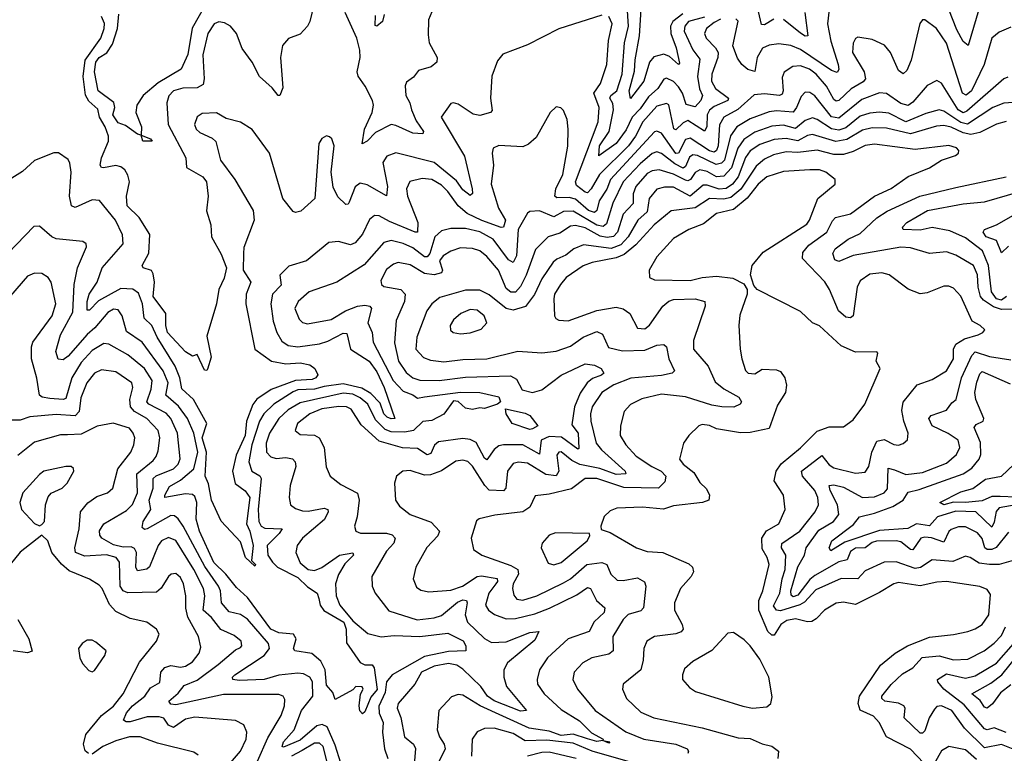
# Model space of a CAD drawing. Extents: x 1443846 to 1577407, y 839182 to 927291.
# Tile 276 of 535: x 1514473 to 1518587, y 859346 to 862412. Entities that reach past the tile are written whole.
import ezdxf

# ---------------------------------------------------------------- set-up
doc = ezdxf.new("R2010")
doc.units = 0

msp = doc.modelspace()

# ---------------------------------------------------------------- linework, layer by layer
at = {"layer": '0CON20XD'}
for points in [[(1515287.5, 862542.5), (1515193.7, 862376.3), (1515175, 862267.5), (1515146.9, 862205), (1515051.7, 862148.3), (1514988.4, 862095), (1514962.9, 862055), (1514957.5, 862025), (1514981.2, 861965), (1514980, 861930), (1515020, 861915), (1515026.2, 861905), (1514988, 861905), (1514980, 861930), (1514965, 861934.2), (1514915, 861970), (1514885, 861981.2), (1514862.5, 862015), (1514870.5, 862045), (1514866.3, 862066.3), (1514801.1, 862115), (1514784.9, 862195), (1514790.9, 862235), (1514805, 862253.8), (1514836.5, 862273.5), (1514860, 862310), (1514881.4, 862375), (1514887.7, 862435)], [(1517623.8, 862415), (1517585, 862391.2), (1517571.9, 862391.9), (1517544.7, 862514.7)], [(1515701.9, 862475), (1515685.6, 862405), (1515675.6, 862385), (1515645, 862352.5), (1515595.9, 862334.1), (1515571.5, 862305), (1515562.1, 862255), (1515572.9, 862127.1), (1515560, 862095), (1515553.3, 862095), (1515528.2, 862128.2), (1515475, 862175.6), (1515444.5, 862235), (1515402.4, 862292.4), (1515378.5, 862355), (1515353.1, 862385), (1515329.3, 862399.3), (1515305, 862402.9), (1515285, 862395.4), (1515258.9, 862355), (1515237.5, 862265), (1515244.2, 862165), (1515239, 862141), (1515215, 862127.6), (1515155, 862126.2), (1515115, 862115.3), (1515096.2, 862093.8), (1515088.1, 862065), (1515093.3, 861975), (1515166.7, 861835), (1515169.6, 861795), (1515238.6, 861755), (1515253.2, 861735), (1515260.8, 861675), (1515253.1, 861613.1), (1515271.6, 861555), (1515274.6, 861505), (1515315, 861432.9), (1515336.9, 861375), (1515327.6, 861332.4), (1515304.4, 861285), (1515295.5, 861225), (1515255, 861090), (1515272.4, 861002.4), (1515258.3, 860951.7), (1515255, 860946), (1515245, 860948), (1515215, 861012.5), (1515195, 861006.7), (1515165, 861024), (1515090.7, 861105), (1515083.7, 861135), (1515083, 861185), (1515030.1, 861255), (1515036.2, 861315), (1515030.7, 861350.7), (1515023.5, 861363.5), (1514988.8, 861375), (1514984.4, 861384.4), (1515012.9, 861437.1), (1515017.1, 861515), (1514971.9, 861585), (1514922.5, 861635), (1514919.8, 861675), (1514932, 861735), (1514925, 861762.5), (1514911.8, 861785), (1514895, 861797.8), (1514875, 861802.9), (1514823, 861793), (1514814.7, 861794.7), (1514809.6, 861805), (1514815.3, 861835), (1514843.3, 861905), (1514843.3, 861925), (1514830.3, 861965), (1514806.2, 862005), (1514798.8, 862038.8), (1514762.2, 862072.2), (1514747.2, 862097.2), (1514738.6, 862175), (1514746.8, 862243.2)], [(1517335, 862422.7), (1517268.1, 862405), (1517252.3, 862385), (1517249.2, 862365), (1517285, 862286.8), (1517315, 862247.1), (1517304.6, 862175), (1517313.6, 862123.6), (1517325.9, 862095), (1517319, 862075), (1517295, 862048.7), (1517258, 862058), (1517242.1, 862105), (1517225, 862132.3), (1517205, 862154.1), (1517175, 862168.4), (1517165, 862163.9), (1517138.7, 862125), (1517100, 862090), (1517065, 862039.7), (1517031.8, 862005), (1517007.5, 861952.5), (1516965, 861895.5), (1516892.8, 861842.8), (1516895.7, 861885), (1516935.3, 861944.7), (1516954, 862035), (1516951.7, 862061.7), (1516939.2, 862085), (1516942.4, 862095), (1516968.2, 862115), (1516989.9, 862185), (1516999.9, 862315), (1517016.5, 862385), (1517010.8, 862470.8)], [(1516905, 862431.4), (1516725.5, 862374.5), (1516595, 862307.8), (1516492.1, 862267.9), (1516469.7, 862240.3), (1516445.7, 862175.7), (1516440.8, 862085), (1516446.8, 862033.2), (1516440, 862025), (1516395, 862011.8), (1516367.4, 862017.4), (1516305, 862059.3), (1516285, 862064.6), (1516275, 862061.5), (1516234.5, 862005), (1516331.7, 861841.7), (1516362.9, 861705), (1516364.5, 861685.5), (1516355, 861677.5), (1516325, 861701.9), (1516298.4, 861738.4), (1516205, 861815.9), (1516045, 861855.3), (1516007.6, 861842.4), (1515990.9, 861815), (1516009.3, 861715), (1516005, 861675.8), (1515925, 861722.3), (1515895, 861729.3), (1515875, 861713.5), (1515850.2, 861649.8), (1515845, 861641.4), (1515835, 861640), (1515802.1, 861672.1), (1515782.2, 861712.2), (1515774.6, 861775), (1515787.5, 861885), (1515777.5, 861915), (1515767, 861923), (1515755, 861926.7), (1515735, 861916), (1515722.5, 861895), (1515705.5, 861665), (1515648.2, 861611.8), (1515625, 861606.5), (1515615, 861611.1), (1515572.1, 861665), (1515516.6, 861855), (1515444.1, 861954.1), (1515395, 861983.6), (1515335, 862000), (1515295, 862022.8), (1515235, 862020.8), (1515214.2, 862005.8), (1515203.9, 861975), (1515210, 861955), (1515225, 861941.3), (1515277.4, 861917.4), (1515292.8, 861902.8), (1515312.2, 861825), (1515372.2, 861745), (1515447.8, 861615), (1515452.2, 861575), (1515409.1, 861460.9), (1515408.7, 861435), (1515406.3, 861365), (1515438.2, 861315), (1515419.4, 861265), (1515418.1, 861225), (1515455.3, 861035), (1515525, 860985.2), (1515585, 860974), (1515645, 860978.1), (1515685, 860970), (1515706, 860955), (1515718.1, 860928.1), (1515710, 860915), (1515695, 860908.6), (1515625, 860904.1), (1515523, 860867), (1515463.1, 860826.9), (1515446.5, 860803.5), (1515420.7, 860735), (1515415.5, 860675), (1515377.4, 860592.6), (1515362.7, 860525), (1515373.4, 860473.4), (1515415, 860443.5), (1515434.8, 860415), (1515420.5, 860305), (1515435.1, 860275), (1515447.9, 860215), (1515441.7, 860151.7), (1515458.1, 860135), (1515455, 860128.8), (1515416.5, 860165), (1515395, 860230), (1515315, 860316.2), (1515274.4, 860405), (1515262.1, 860472.1), (1515248.4, 860505), (1515253.4, 860605), (1515234.9, 860665), (1515254.4, 860725), (1515198.6, 860825), (1515150.2, 860870.2), (1515141.6, 860915), (1515122.7, 860965), (1515047, 861085), (1515024.8, 861134.8), (1514992.5, 861165), (1514986.4, 861225), (1514969.2, 861269.2), (1514946.3, 861286.3), (1514895, 861288.4), (1514802.7, 861237.3), (1514765, 861198.8), (1514755, 861198.8), (1514754.2, 861235), (1514762.5, 861265), (1514796.9, 861315), (1514818.1, 861375), (1514904.8, 861475), (1514903.1, 861513.1), (1514873.1, 861575), (1514806.5, 861656.5), (1514775, 861660), (1514705, 861628.1), (1514689.2, 861635), (1514680.9, 861675), (1514687.5, 861775), (1514682.1, 861812.1), (1514675, 861827.5), (1514635, 861856), (1514615, 861855.7), (1514535, 861824.4), (1514485, 861777.8), (1514439.6, 861750.4)], [(1516194.4, 862445), (1516181.7, 862411.7), (1516179.2, 862349.2), (1516184.3, 862315), (1516217.5, 862255), (1516216.2, 862235), (1516192.5, 862215), (1516139.5, 862200.5), (1516117.7, 862172.3), (1516089.1, 862150.9), (1516083.8, 862136.2), (1516085.9, 862095), (1516103.5, 862065), (1516109.4, 862035), (1516129.1, 861989.1), (1516160.5, 861945), (1516156.7, 861935), (1516115, 861937.8), (1516045, 861970.6), (1516025, 861974.2), (1515959.3, 861940.7), (1515925, 861904), (1515903.4, 861893.4), (1515913.4, 861955), (1515945.7, 862024.3), (1515951.4, 862055), (1515947.3, 862075), (1515916.3, 862135), (1515886.5, 862176.5), (1515883.5, 862195), (1515896, 862255), (1515894.8, 862285), (1515882.2, 862335), (1515832.3, 862442.3)], [(1515996.1, 862433.9), (1515989.2, 862405), (1515965, 862385.8), (1515958, 862388), (1515959.6, 862429.6)], [(1517243.6, 862436.4), (1517202.4, 862405), (1517191.8, 862385), (1517193.6, 862355), (1517215.8, 862295), (1517229.2, 862230.8), (1517225, 862224.5), (1517188.2, 862258.2), (1517165, 862268.9), (1517123, 862257), (1517104.5, 862235), (1517081.4, 862155), (1517025, 862082.9), (1517019, 862115), (1517042.4, 862197.6), (1517044, 862245), (1517062.1, 862345), (1517069.5, 862455)], [(1517855.3, 862455), (1517848.4, 862395), (1517862.8, 862322.8), (1517893.3, 862225), (1517895.8, 862204.2), (1517888.7, 862191.3), (1517865, 862200.2), (1517735, 862287.9), (1517695, 862304.8), (1517645, 862312), (1517605, 862306.3), (1517577.2, 862292.8), (1517554.3, 862255), (1517545, 862196), (1517515, 862204.7), (1517490.8, 862225), (1517471.8, 862251.8), (1517452.9, 862302.9), (1517475, 862405.6), (1517465, 862415.8)], [(1517752.9, 862442.9), (1517765.8, 862344.2), (1517755, 862343.3), (1517735, 862355.7), (1517665, 862413.4)], [(1518480.8, 862455), (1518436.2, 862303.8), (1518415, 862321.2), (1518389.3, 862369.3), (1518354.8, 862455)], [(1518615, 862380.7), (1518565, 862360.9), (1518534.8, 862335.2), (1518503.5, 862225), (1518449.7, 862115), (1518427.2, 862097.2), (1518411.8, 862105), (1518345, 862314.6), (1518303.9, 862375), (1518255, 862412.2), (1518245, 862411.4), (1518233.5, 862396.5), (1518197.2, 862242.8), (1518179.4, 862200.6), (1518165, 862185.6), (1518145, 862199.6), (1518110.9, 862275), (1518086, 862306), (1518035, 862330), (1517975, 862340), (1517965, 862334.2), (1517955.8, 862314.2), (1517953, 862275), (1518001.7, 862195), (1518007, 862165), (1517997.7, 862152.3), (1517947.2, 862122.8), (1517895, 862074.1), (1517885, 862071.7), (1517875, 862078.4), (1517844.1, 862135), (1517801.3, 862185), (1517773.3, 862205), (1517735, 862219.4), (1517703.9, 862216.1), (1517666.8, 862193.2), (1517658.7, 862171.3), (1517662.5, 862115), (1517658.3, 862101.7), (1517648, 862095), (1517585, 862102.6), (1517541.4, 862098.6), (1517473.2, 862036.8), (1517415.6, 862004.4), (1517396.6, 861973.4), (1517390.8, 861885), (1517385, 861866.2), (1517375, 861858.6), (1517355, 861863.6), (1517275, 861917.9), (1517255, 861911.1), (1517225.7, 861854.3), (1517215, 861853.5), (1517155, 861938.3), (1517135, 861946.2), (1517125, 861943), (1516941.3, 861745), (1516926.1, 861703.9), (1516894.7, 861655.3), (1516885, 861615.4), (1516875, 861606.8), (1516850.2, 861615), (1516795, 861662.9), (1516768.6, 861668.6), (1516717.7, 861667.7), (1516709.5, 861675), (1516712.6, 861705), (1516741.9, 861765), (1516763.5, 861883.5), (1516764.2, 861955), (1516760, 861995), (1516745, 862033.3), (1516733.9, 862043.9), (1516715, 862047.5), (1516688.8, 862025), (1516630.5, 861919.5), (1516598.3, 861891.7), (1516575, 861881.5), (1516475, 861886.9), (1516451.1, 861875), (1516446.9, 861855), (1516452.7, 861805), (1516443.1, 861725), (1516473.3, 861625), (1516503.4, 861575), (1516495, 861544.7), (1516485, 861543.4), (1516403.8, 861573.8), (1516342.7, 861602.7), (1516304.9, 861634.9), (1516261.9, 861695), (1516235, 861720.6), (1516195, 861744), (1516155, 861748.1), (1516103.5, 861736.5), (1516089.8, 861705), (1516093.5, 861675), (1516135.9, 861565), (1516135.2, 861524.8), (1516125, 861523.8), (1516018.4, 861568.4), (1515975, 861592.7), (1515955, 861593.8), (1515935, 861577.5), (1515905, 861516.4), (1515875, 861479.1), (1515855, 861471.4), (1515805, 861485.6), (1515765, 861481.4), (1515671.4, 861405), (1515598.1, 861381.9), (1515560, 861345), (1515565, 861303.3), (1515529.7, 861265), (1515522.4, 861225), (1515532.3, 861152.3), (1515547.9, 861105), (1515568.8, 861068.8), (1515595, 861051.1), (1515635, 861044.8), (1515725, 861058.3), (1515761, 861069), (1515825, 861101.6), (1515840.4, 861100.4), (1515855, 861035.6), (1515933.6, 860985), (1515965, 860941), (1515995.4, 860875), (1516040, 860745), (1516025, 860743.8), (1516008.6, 860751.4), (1515994.4, 860765), (1515979.6, 860809.6), (1515939.7, 860849.7), (1515902.5, 860872.5), (1515825, 860890.5), (1515745, 860880), (1515705, 860868.2), (1515635.7, 860865), (1515615, 860857.6), (1515535.1, 860804.9), (1515493.3, 860765), (1515474.9, 860735), (1515443.5, 860635), (1515430.8, 860565), (1515442.8, 860525), (1515476.3, 860506.3), (1515481.2, 860495), (1515469.4, 860365), (1515472, 860315), (1515481.9, 860295), (1515497.1, 860287.1), (1515569.2, 860285), (1515557.6, 860265), (1515506.7, 860215), (1515510.2, 860175), (1515528.7, 860145), (1515549.8, 860125), (1515635, 860081.5), (1515675, 860042.8), (1515715.9, 860015.9), (1515722.9, 859992.9), (1515728.6, 859965), (1515743.2, 859943.2), (1515826.9, 859895), (1515837.7, 859865), (1515837.8, 859807.8), (1515895.5, 859725.5), (1515915, 859715.6), (1515945.8, 859715.8), (1515954.3, 859704.3), (1515967, 859613), (1515939.5, 859580.5), (1515915, 859519.2), (1515905, 859512), (1515894.4, 859524.4), (1515891.4, 859545), (1515896.9, 859593.1), (1515908, 859615), (1515904, 859624), (1515877.5, 859625), (1515865, 859611.2), (1515791.5, 859571.5), (1515781, 859601), (1515755, 859631.8), (1515749.2, 859695), (1515731.7, 859731.7), (1515692.9, 859762.9), (1515622.5, 859775), (1515616.9, 859785), (1515628.1, 859825), (1515616.5, 859845), (1515555, 859850), (1515522.5, 859865), (1515425, 859998.2), (1515379, 860039), (1515334.5, 860094.5), (1515283.7, 860143.7), (1515224.5, 860275), (1515210.8, 860325), (1515212.6, 860395), (1515205, 860419.1), (1515195, 860427.5), (1515165, 860431.2), (1515080, 860415), (1515079.1, 860425), (1515098.9, 860461.1), (1515145, 860488.1), (1515200.1, 860535), (1515216.6, 860605), (1515199.9, 860685), (1515173.6, 860745), (1515136.7, 860796.7), (1515082.9, 860842.9), (1515093.4, 860895), (1515072.4, 860945), (1514984.9, 861064.9), (1514918.9, 861108.9), (1514901, 861175), (1514885, 861199.3), (1514865, 861202.9), (1514841, 861189), (1514787, 861125), (1514755, 861097.2), (1514675, 861006.5), (1514655, 860991.5), (1514633.8, 860993.8), (1514623.6, 861025), (1514643.8, 861095), (1514695, 861190), (1514700.8, 861305), (1514714.1, 861375), (1514752.7, 861462.7), (1514750, 861475), (1514736.7, 861485), (1514625, 861497.2), (1514607.8, 861505), (1514555, 861550), (1514532.1, 861547.9), (1514422.7, 861435)], [(1514746.8, 862243.2), (1514812, 862335), (1514825.9, 862375), (1514826.7, 862396.7), (1514814.5, 862425)], [(1517401.8, 862415), (1517375, 862401.2), (1517342.9, 862375), (1517333.7, 862355), (1517341.4, 862335), (1517380.4, 862295), (1517391.2, 862275), (1517390, 862255), (1517365.5, 862185), (1517364.2, 862155), (1517380.2, 862125), (1517434.7, 862085), (1517431.8, 862075), (1517375, 862050.1), (1517355.1, 862034.9), (1517345.1, 862014.9), (1517343.8, 861965), (1517335, 861946.6), (1517265, 861990.6), (1517245, 861981.2), (1517215, 861951.4), (1517205.6, 861955.6), (1517185, 862056.7), (1517175, 862062.5), (1517135, 862050.4), (1517076.8, 861985), (1517045.4, 861925), (1517016.3, 861885), (1516894.9, 861765.1), (1516860.7, 861705), (1516845, 861688.3), (1516835, 861691.5), (1516799.7, 861719.7), (1516795.5, 861735), (1516890.4, 861985), (1516893.9, 862045), (1516871.7, 862105), (1516900.3, 862145), (1516926.1, 862225), (1516933.3, 862325), (1516948.6, 862395), (1516935, 862426.1)], [(1518602.2, 862172.2), (1518585, 862164.6), (1518430, 862030), (1518415, 862023), (1518394.6, 862035), (1518325, 862147.1), (1518305, 862157.9), (1518265, 862137.1), (1518205, 862068.1), (1518185, 862054), (1518155, 862061.9), (1518095, 862104.2), (1518065, 862106.1), (1517991.5, 862078.5), (1517895, 862000.4), (1517865, 862006.2), (1517795, 862093.7), (1517775, 862108.2), (1517755, 862109.6), (1517738.1, 862091.9), (1517719.3, 862045), (1517705, 862026), (1517635, 862031.4), (1517605, 862027.6), (1517525, 861997.7), (1517469.2, 861965), (1517442.6, 861927.4), (1517417.6, 861825), (1517405, 861812.6), (1517383, 861807), (1517305, 861845.1), (1517285, 861847.1), (1517271.6, 861838.4), (1517255, 861798.6), (1517245, 861791.8), (1517210.1, 861810.1), (1517155, 861853.2), (1517135, 861859.8), (1517115, 861853.7), (1517065, 861810.6), (1516994.8, 861735), (1516951.2, 861645), (1516925, 861558.9), (1516911.6, 861548.4), (1516885, 861553.3), (1516785, 861611.9), (1516745, 861611.1), (1516705, 861588.4), (1516645, 861613.3), (1516605, 861610.5), (1516595, 861604.3), (1516555.7, 861535), (1516548.4, 861425), (1516535, 861397.8), (1516515, 861408.4), (1516451.7, 861495), (1516395, 861526.1), (1516335, 861539.3), (1516275, 861540.2), (1516235, 861529.3), (1516207.6, 861505), (1516186.3, 861435), (1516175, 861420.7), (1516165, 861420.6), (1516115, 861458.4), (1516075, 861476.7), (1516025, 861488.9), (1515995, 861480.6), (1515912.2, 861387.8), (1515798.1, 861315), (1515683.1, 861275), (1515636.7, 861235), (1515622.9, 861205), (1515640.2, 861160.2), (1515655, 861146.7), (1515675, 861141.1), (1515775, 861159.2), (1515834, 861196), (1515884.6, 861215.4), (1515915, 861219.8), (1515935.5, 861215), (1515942.2, 861205), (1515927.9, 861145), (1515945.8, 861105), (1515949.6, 861065), (1516033.3, 860905), (1516075, 860859.4), (1516115.6, 860845), (1516135, 860830), (1516165, 860835.7), (1516315, 860855.2), (1516395, 860854.5), (1516475, 860835.5), (1516482.5, 860815), (1516470, 860805), (1516415, 860787.5), (1516395, 860790), (1516365, 860783.3), (1516335, 860788.8), (1516305, 860816), (1516285, 860820), (1516245, 860763.3), (1516195, 860736.7), (1516157.5, 860732.5), (1516118.9, 860695), (1516082.1, 860687.9), (1516025, 860689.8), (1515999.3, 860699.3), (1515960, 860740), (1515927, 860805), (1515895, 860832.4), (1515865, 860848), (1515825, 860851.4), (1515645, 860811.4), (1515595, 860782.2), (1515556, 860745), (1515517.3, 860685), (1515503.1, 860643.1), (1515504.2, 860605), (1515522.5, 860585), (1515545, 860578.9), (1515585, 860582.4), (1515612.9, 860577.1), (1515623.8, 860565), (1515626.7, 860545), (1515603.4, 860465), (1515598.8, 860415), (1515604.4, 860385), (1515625, 860369.6), (1515655, 860360), (1515678.4, 860358.4), (1515745, 860370.3), (1515760, 860365), (1515761.8, 860355), (1515746.2, 860323.8), (1515654.6, 860245), (1515632.3, 860215), (1515626.2, 860185), (1515645, 860142.5), (1515678.1, 860115), (1515705, 860110.8), (1515735, 860123.3), (1515809.2, 860175), (1515864.2, 860184.2), (1515867.3, 860175), (1515831.5, 860138.5), (1515805, 860093.1), (1515792.1, 860055), (1515794.7, 860005), (1515811.2, 859965), (1515865, 859899.7), (1515927.4, 859847.4), (1515982.8, 859832.8), (1516038.2, 859838.2), (1516145, 859834.4), (1516261.9, 859848.1), (1516326.1, 859816.1), (1516337.3, 859795), (1516336.9, 859775), (1516265, 859772.4), (1516165, 859751.6), (1516029.7, 859675), (1516005.2, 859645), (1515999.5, 859600.5), (1515972.9, 859542.9), (1515974.4, 859514.4), (1515991.7, 859475), (1515988.7, 859435), (1515997.1, 859365), (1516011.3, 859325)], [(1518665, 862068.4), (1518585, 862063.3), (1518539.1, 862045), (1518433.6, 861976.4), (1518405, 861982.6), (1518335, 862030.2), (1518315, 862036), (1518259.1, 862020.9), (1518175, 861986.1), (1518105, 862021.5), (1518065, 862026.5), (1518025, 862022), (1517985, 862009.4), (1517925, 861960), (1517895, 861951.3), (1517865, 861955.9), (1517805, 861995.6), (1517785, 862001.9), (1517755, 861991.7), (1517715, 861957.8), (1517665, 861971.4), (1517615, 861967.3), (1517545, 861942.3), (1517498.4, 861911.6), (1517473.5, 861875), (1517446.9, 861793.1), (1517415, 861759), (1517385, 861755.1), (1517345, 861777.3), (1517315, 861785.1), (1517295, 861774.4), (1517275.3, 861744.7), (1517265, 861738.5), (1517255, 861741.1), (1517205, 861767.2), (1517145, 861785.5), (1517115, 861780.3), (1517095, 861769.2), (1517048, 861715), (1517036.7, 861685), (1517035.9, 861644.1), (1516995, 861599.2), (1516970.5, 861525), (1516954.3, 861505.7), (1516927.6, 861502.4), (1516897.8, 861507.8), (1516835, 861542), (1516795, 861551.8), (1516775, 861549), (1516729.9, 861520.1), (1516680.5, 861505), (1516627.5, 861452.5), (1516589.3, 861345), (1516565, 861297.2), (1516545, 861274.3), (1516525, 861274), (1516505, 861289.2), (1516473, 861365), (1516425, 861422.6), (1516395, 861445.8), (1516365, 861455.7), (1516315, 861458.9), (1516274.5, 861445), (1516242.9, 861425), (1516226.6, 861405), (1516239.4, 861365), (1516235.9, 861354.1), (1516205, 861345.5), (1516165, 861351.3), (1516105, 861388.4), (1516055, 861397.5), (1516035, 861390.5), (1516005, 861368.4), (1515981.8, 861321.8), (1515984.5, 861305), (1515995, 861297.7), (1516065, 861284.6), (1516083.9, 861265), (1516080.3, 861235), (1516045.9, 861155), (1516038.3, 861061.7), (1516055.2, 860985), (1516088.2, 860938.2), (1516115, 860915.2), (1516145, 860906.5), (1516225, 860904.8), (1516335, 860918), (1516524.2, 860924.2), (1516549.4, 860909.4), (1516572.7, 860865), (1516615.3, 860854.7), (1516655, 860865.4), (1516735, 860926.9), (1516835, 860974.7), (1516875, 860968.9), (1516903.1, 860955), (1516913.4, 860935), (1516903.3, 860926.7)], [(1518595, 861987.3), (1518555, 861975.2), (1518485, 861940.8), (1518446.8, 861933.2), (1518415, 861938.9), (1518365, 861962.6), (1518335, 861969.9), (1518303.1, 861966.9), (1518195, 861934.9), (1518095, 861958.4), (1518035, 861960), (1517995, 861950.3), (1517928.9, 861911.1), (1517883.2, 861903.2), (1517785, 861932.1), (1517765, 861928.9), (1517725, 861906.1), (1517675, 861916.5), (1517625, 861911.8), (1517565, 861890.8), (1517525, 861864.8), (1517505, 861836.6), (1517474.4, 861755), (1517451.8, 861725), (1517425, 861706.7), (1517395, 861704.2), (1517345, 861721.1), (1517328.9, 861721.1), (1517275, 861674.2), (1517205, 861712.3), (1517167.5, 861712.5), (1517135.8, 861704.2), (1517103.5, 861665), (1517095, 861609.5), (1517055.4, 861574.6), (1517015.1, 861505), (1516985, 861471.6), (1516945, 861456.4), (1516829.2, 861470.8), (1516788.2, 861455), (1516755, 861427.9), (1516718, 861412), (1516701.7, 861398.3), (1516655, 861329.1), (1516624, 861264), (1516586.2, 861213.8), (1516535, 861197.9), (1516505, 861206), (1516435, 861262.9), (1516395, 861282.1), (1516335, 861281.6), (1516228.8, 861251.2), (1516195, 861224.5), (1516174, 861195), (1516131.7, 861085), (1516128.6, 861035), (1516160, 861000), (1516189.8, 860989.8), (1516245, 860983), (1516325, 860992.6), (1516425, 860994.8), (1516555, 861026.5), (1516655, 861019.4), (1516715, 861026.5), (1516775, 861047.6), (1516827.5, 861085), (1516885, 861109.5), (1516908, 861098), (1516932.5, 861042.5), (1516991.3, 861028.7), (1517085, 861030.7), (1517135, 861052.4), (1517165, 861054.6), (1517176.1, 861045), (1517185.6, 860995.6), (1517208.9, 860945), (1517198.8, 860935), (1517155, 860925.7), (1517026, 860914), (1516955, 860886), (1516905, 860854), (1516865.2, 860795), (1516857.8, 860765), (1516859, 860735), (1516882.3, 860642.3), (1516903.4, 860615), (1517002.8, 860525), (1517005.6, 860515), (1516965, 860512), (1516896.6, 860536.6), (1516813.2, 860553.2), (1516780.3, 860570.3), (1516735, 860605.8), (1516725, 860604.5), (1516717.2, 860592.8), (1516725.2, 860525), (1516714.1, 860505.9), (1516671.5, 860511.5), (1516595, 860558.5), (1516556.9, 860563.1), (1516535, 860557.2), (1516510.6, 860525), (1516504.5, 860455), (1516495, 860443.6), (1516435, 860446.2), (1516416.1, 860466.1), (1516365, 860546.1), (1516345, 860565.3), (1516325, 860572.2), (1516295, 860567.5), (1516235, 860526.5), (1516190.1, 860509.9), (1516165, 860509.4), (1516105, 860528.5), (1516074, 860526), (1516047.1, 860505), (1516038.6, 860475), (1516043.1, 860405), (1516059.4, 860379.4), (1516105, 860344.6), (1516192.4, 860312.4), (1516227.7, 860275), (1516220.4, 860255), (1516173.9, 860206.1), (1516127.7, 860125), (1516117.1, 860075), (1516130.6, 860040.6), (1516148.5, 860028.5), (1516181.9, 860021.9), (1516275, 860028.4), (1516323.8, 860045), (1516385, 860084.8), (1516402, 860088), (1516467.5, 860077.5), (1516470, 860065), (1516462.9, 860055), (1516433.8, 860015), (1516419.3, 859965), (1516431.5, 859945), (1516456.2, 859926.2), (1516505, 859908.1), (1516545, 859909.5), (1516625, 859929.5), (1516687.1, 859952.9), (1516800.7, 860009.3), (1516845, 860040), (1516858.2, 860035), (1516882.5, 859985), (1516917.3, 859955), (1516915.3, 859935), (1516873.8, 859896.2), (1516852.7, 859855), (1516765, 859824.6), (1516678.8, 859745), (1516645.4, 859695), (1516634.6, 859655), (1516636.9, 859635), (1516663.9, 859595), (1516735, 859530), (1516811.8, 859481.8), (1516862.5, 859432.5), (1516911.2, 859405), (1516910, 859400), (1516938.6, 859395), (1516935, 859388.8), (1516910, 859400), (1516885, 859396.2), (1516845, 859406.3), (1516785, 859426.2), (1516735, 859420.2), (1516685, 859438.6), (1516601.4, 859451.4), (1516397.5, 859545), (1516325, 859590), (1516305, 859592.2), (1516277.1, 859582.9), (1516224.5, 859525), (1516216.8, 859445), (1516226.7, 859415), (1516246.8, 859385), (1516251, 859365), (1516176.3, 859215)], [(1518634.5, 860154.5), (1518565, 860135.7), (1518525, 860134.8), (1518481.7, 860141.7), (1518445, 860165.4), (1518425, 860170.4), (1518372, 860148), (1518285, 860154.7), (1518236.7, 860123.3), (1518215, 860118.3), (1518135, 860147.3), (1518085, 860145.8), (1518005, 860109.3), (1517975, 860075.3), (1517905, 860077), (1517800.2, 860029.8), (1517751.5, 859978.5), (1517733.2, 859966.8), (1517652.5, 859942.5), (1517635, 859945.3), (1517623.2, 859963.2), (1517648.5, 860015), (1517658.2, 860075), (1517671.8, 860115), (1517674.8, 860175), (1517656.7, 860205), (1517657.1, 860222.9), (1517732.2, 860275), (1517796.8, 860355), (1517811.2, 860385), (1517807.7, 860415), (1517794.8, 860445), (1517743.2, 860505), (1517740, 860525), (1517825, 860590.8), (1517855, 860552.2), (1517875, 860538.9), (1517965, 860516.6), (1518005, 860521.8), (1518021.1, 860545), (1518034, 860605), (1518055, 860651.6), (1518085, 860657.5), (1518125, 860637.1), (1518145, 860634.5), (1518165, 860640.8), (1518183.1, 860656.9), (1518185.6, 860685), (1518166.9, 860735), (1518158.7, 860778.7), (1518165, 860813.3), (1518223.2, 860886.8), (1518285, 860908.2), (1518345, 860945.5), (1518374.8, 860995), (1518374.8, 861035.2), (1518383.9, 861056.1), (1518421, 861079), (1518478, 861095), (1518498, 861105), (1518506.1, 861116.1), (1518486.7, 861135), (1518452.6, 861152.6), (1518405, 861257.5), (1518375, 861290), (1518355, 861298.8), (1518335, 861298.5), (1518265, 861271.5), (1518235, 861266.2), (1518185.9, 861285.9), (1518106.6, 861346.6), (1518075, 861354.6), (1518025, 861349.1), (1517985, 861321.4), (1517971.9, 861295), (1517955.4, 861175), (1517945, 861166.5), (1517925, 861169.4), (1517894.2, 861195), (1517856.5, 861285), (1517836.5, 861316.5), (1517743.3, 861415), (1517745, 861440), (1517770.5, 861469.5), (1517846, 861524), (1517868.9, 861571.1), (1517882.2, 861585), (1517945, 861600.4), (1518044.5, 861675), (1518115, 861707.5), (1518185, 861757.5), (1518275, 861792.9), (1518325, 861825.7), (1518383.3, 861845), (1518395.8, 861855), (1518397.5, 861865), (1518386.9, 861876.9), (1518355, 861886.5), (1518215, 861869.4), (1518045, 861891.7), (1518005, 861886.6), (1517955, 861860.8), (1517915, 861849), (1517875, 861849.2), (1517805, 861867), (1517725, 861858), (1517675, 861859.7), (1517622.6, 861847.4), (1517585, 861829.4), (1517549.8, 861800.2), (1517485.9, 861704.1), (1517445, 861669.7), (1517415, 861661.6), (1517355, 861665.4), (1517295, 861625.9), (1517195, 861613.6), (1517124.2, 861555), (1517047.9, 861472.1), (1516999.1, 861430.9), (1516965, 861416.5), (1516865, 861397.6), (1516826.9, 861383.1), (1516756.9, 861335), (1516732.1, 861305), (1516708.2, 861265), (1516705.4, 861245.4), (1516708, 861175), (1516713, 861163), (1516725, 861156.2), (1516765, 861154.5), (1516885, 861196.8), (1516965, 861211.1), (1516995, 861203.4), (1517022.7, 861185), (1517055, 861123.6), (1517085, 861120), (1517104.2, 861135.8), (1517160.4, 861215), (1517185, 861236), (1517205, 861242.3), (1517296, 861246), (1517335.3, 861235.3), (1517336.9, 861215), (1517288.1, 861071.9), (1517287.9, 861035), (1517349.7, 860965), (1517378.9, 860898.9), (1517415, 860869.5), (1517477.1, 860835), (1517488.6, 860815), (1517484, 860805), (1517457.4, 860792.6), (1517406.2, 860793.8), (1517365, 860800.7), (1517255, 860836.5), (1517155, 860846.9), (1517071.9, 860828.1), (1517025, 860803.8), (1516998.9, 860775), (1516982.9, 860715), (1516981.8, 860675), (1517006.2, 860636.2), (1517048.8, 860588.8), (1517114.6, 860545), (1517152.7, 860525), (1517172.3, 860505), (1517168.8, 860481.2), (1517142, 860455), (1516997.8, 860457.8), (1516885, 860495.2), (1516835, 860495.2), (1516778.4, 860451.6), (1516685, 860429.4), (1516627.3, 860422.7), (1516603.8, 860375), (1516574.7, 860355.3), (1516458.1, 860341.9), (1516393.3, 860326.7), (1516382.1, 860317.9), (1516360, 860245), (1516368.6, 860198.6), (1516403.8, 860175), (1516525, 860131.6), (1516554.2, 860115), (1516556.6, 860095), (1516535.2, 860055), (1516531.8, 860035), (1516537.4, 860007.4), (1516550.5, 859990.5), (1516575, 859986.2), (1516634.2, 860004.2), (1516745, 860058.3), (1516775, 860076.1), (1516843.2, 860135), (1516905, 860143.3), (1516926.1, 860136.1), (1516942.3, 860095), (1516970, 860070), (1516995, 860068.2), (1517055, 860079.3), (1517083.2, 860063.2), (1517088.8, 860045), (1517079.7, 859955), (1517067.9, 859942.1), (1517015, 859926.2), (1516993.8, 859905), (1516951.4, 859835), (1516952.5, 859775), (1516935, 859760.8), (1516864.2, 859745), (1516826.5, 859725), (1516790, 859685), (1516784.6, 859654.6), (1516803.6, 859615), (1516877.3, 859525), (1517006, 859436), (1517081.4, 859405), (1517214.4, 859384.4), (1517261.9, 859365), (1517268.1, 859355), (1517264.4, 859345)], [(1518251.3, 859305), (1518195, 859363.8), (1518095, 859415.4), (1518064.7, 859475), (1518041, 859501), (1517985, 859527.2), (1517976, 859555), (1517981.5, 859585), (1518070, 859715), (1518131.5, 859765), (1518182.2, 859795), (1518275, 859831.4), (1518375, 859842.5), (1518435, 859855.9), (1518465, 859866), (1518494.5, 859885), (1518522.8, 859925), (1518529.7, 860009.7), (1518515, 860031.1), (1518485, 860043.2), (1518345, 860063.9), (1518305, 860061.4), (1518235, 860045.8), (1518145, 860059.7), (1518125, 860054.1), (1518065, 860018.4), (1517965, 859969), (1517915, 859978.1), (1517885, 859973.4), (1517835.5, 859945), (1517801.3, 859908.7), (1517782.5, 859897.5), (1517765, 859895.7), (1517715, 859908.6), (1517678.3, 859901.7), (1517652.7, 859885), (1517625, 859840.8), (1517615, 859839.6), (1517598.5, 859855), (1517561.7, 859945), (1517561.3, 859985), (1517577.6, 860025), (1517605.2, 860135), (1517596.2, 860165), (1517575, 860200.6), (1517573.4, 860245), (1517593.8, 860276.2), (1517645.4, 860305), (1517671.5, 860365), (1517663.8, 860425), (1517624.8, 860484.8), (1517633.1, 860525), (1517654.3, 860555.7), (1517735, 860623.4), (1517805, 860693.1), (1517855, 860710.9), (1517915, 860711.5), (1517955, 860740.6), (1518003.6, 860805), (1518068, 860955), (1518051.2, 860985), (1518059.2, 861019.2), (1518053.8, 861023.8), (1517965, 861022.7), (1517905, 861049.1), (1517815, 861133.3), (1517785, 861145.7), (1517735, 861193.3), (1517553.8, 861285), (1517541.1, 861301.1), (1517526.2, 861346.2), (1517533.6, 861385), (1517579.8, 861440.2), (1517761.5, 861558.5), (1517773.3, 861575), (1517807.5, 861665), (1517880, 861725), (1517880.8, 861745), (1517842, 861775), (1517815, 861785.3), (1517774.8, 861785.2), (1517665, 861778.4), (1517594.5, 861755), (1517558.2, 861725), (1517513.1, 861666.9), (1517455, 861619), (1517385, 861602.8), (1517330.3, 861559.7), (1517268.6, 861535), (1517205, 861498), (1517135, 861421.4), (1517103.1, 861365), (1517104, 861335), (1517125.7, 861325.7), (1517275, 861322.6), (1517325, 861335.3), (1517385, 861340.5), (1517452.2, 861332.2), (1517498.5, 861308.5), (1517512.5, 861285), (1517512.2, 861265), (1517482.4, 861177.6), (1517477.5, 861135), (1517482.7, 861035), (1517490.5, 860995), (1517505, 860946.7), (1517516.2, 860935), (1517545, 860932.9), (1517575, 860951.5), (1517635, 860948.5), (1517651.7, 860941.7), (1517670, 860915), (1517677.3, 860885), (1517672.1, 860855), (1517639.3, 860800.7), (1517605, 860704.3), (1517525, 860686.9), (1517485, 860686), (1517385, 860702.7), (1517355, 860716.9), (1517325, 860720.5), (1517310.8, 860715), (1517268.6, 860675), (1517246.8, 860643.2), (1517230, 860575), (1517244.6, 860555), (1517290.2, 860520.2), (1517315, 860477.5), (1517342.4, 860452.4), (1517354.6, 860425), (1517351.9, 860405), (1517325.8, 860394.2), (1517205, 860380.6), (1517163.5, 860366.5), (1517075, 860374.4), (1516968.5, 860371.5), (1516940, 860360), (1516915, 860335.6), (1516901.1, 860295), (1516902.2, 860282.2), (1516939.5, 860269.5), (1517050.8, 860205), (1517095, 860190), (1517160.8, 860185), (1517268.3, 860138.3), (1517284.5, 860125), (1517288.9, 860105), (1517279.2, 860085), (1517234.7, 860035), (1517208.8, 859975), (1517208.5, 859945), (1517241.2, 859885), (1517245.4, 859864.6), (1517236.5, 859853.5), (1517215, 859846.2), (1517124.8, 859835.2), (1517093.3, 859815), (1517080.9, 859785), (1517078.7, 859735), (1517067.9, 859695), (1516994.3, 859635), (1516991.9, 859615), (1517007.8, 859575), (1517068.8, 859518.8), (1517122, 859495), (1517325, 859453.3), (1517475, 859411.3), (1517525, 859407.7), (1517575, 859385.8), (1517615.8, 859375.8), (1517644.2, 859355), (1517640.8, 859325)], [(1518627.1, 861202.9), (1518575, 861200.9), (1518541.9, 861211.9), (1518499.8, 861239.8), (1518487.8, 861255), (1518477.8, 861295), (1518475, 861345.7), (1518458.9, 861385), (1518385, 861427.7), (1518345, 861442.1), (1518275, 861435.7), (1518195, 861459.4), (1518155, 861461.3), (1517955, 861426.9), (1517895, 861401.8), (1517879.3, 861409.3), (1517871.1, 861435), (1517880.4, 861455), (1517935, 861495.2), (1517985, 861519), (1518055, 861583.8), (1518097.7, 861612.3), (1518233.5, 861675), (1518385, 861710.4), (1518595, 861755.7)], [(1518596.6, 861255), (1518575, 861239.9), (1518555, 861246.2), (1518533.3, 861275), (1518521.6, 861385), (1518495.8, 861445.8), (1518425, 861500.6), (1518360.1, 861529.9), (1518285, 861543.4), (1518235, 861533.2), (1518164.3, 861535), (1518161.2, 861545), (1518179.5, 861565), (1518266.7, 861615), (1518415, 861642.1), (1518505, 861651.7), (1518801.8, 861738.2)], [(1518604.4, 861465.6), (1518575, 861437.5), (1518555, 861489.2), (1518511.2, 861505), (1518499.4, 861525), (1518504, 861535), (1518555, 861555.5), (1518625.2, 861594.8)], [(1515815.2, 859305), (1515791.1, 859381.1), (1515757.5, 859457.5), (1515736.5, 859466.5), (1515715, 859461.2), (1515645, 859401.7), (1515575, 859372.3), (1515569.2, 859375), (1515575.4, 859395), (1515620, 859445), (1515650.1, 859525), (1515698, 859585), (1515695.9, 859645), (1515685.3, 859665), (1515658.6, 859678.6), (1515635, 859680.9), (1515555, 859673.6), (1515495, 859654.4), (1515390.2, 859650.2), (1515364, 859655), (1515361.9, 859665), (1515372.5, 859675), (1515494.7, 859755), (1515516.7, 859785), (1515512.7, 859805), (1515425, 859906.5), (1515395, 859926.9), (1515347.6, 859937.6), (1515315.8, 859975), (1515312.3, 860025), (1515303.8, 860045), (1515246.7, 860126.7), (1515156.3, 860296.3), (1515135, 860325.9), (1515119.2, 860339.2), (1515105, 860340.5), (1515005, 860284.1), (1514995, 860282), (1514985, 860290.6), (1514988.3, 860315), (1515020.8, 860365), (1515013.8, 860405), (1515031.1, 860455), (1515030.2, 860495), (1515043.3, 860506.7), (1515115.3, 860535), (1515135.2, 860555), (1515143.5, 860576.5), (1515132.3, 860685), (1515104.8, 860745), (1515085, 860768.5), (1515012.2, 860805), (1515003.5, 860815), (1515022.4, 860867.6), (1515025.8, 860905), (1514993.9, 860955), (1514925, 861011.2), (1514845, 861055.9), (1514825, 861059.1), (1514775, 861029.8), (1514730.3, 860979.7), (1514690.2, 860915), (1514665, 860829.6), (1514655, 860824.8), (1514598.6, 860828.6), (1514566.9, 860835), (1514555, 860843.8), (1514544.8, 860914.8), (1514521.6, 860995), (1514521.5, 861045), (1514527.8, 861065), (1514608.5, 861175), (1514623.8, 861225), (1514605, 861315.7), (1514592.2, 861335), (1514565, 861351.8), (1514535, 861353.1), (1514505, 861340.5), (1514435, 861258.5)], [(1516315, 861099.2), (1516355, 861103.9), (1516400.5, 861119.5), (1516424.5, 861145), (1516413.8, 861175), (1516385, 861198.9), (1516355, 861200.8), (1516316.7, 861185), (1516285, 861158.2), (1516271.8, 861135), (1516272.9, 861115), (1516284.6, 861104.6), (1516315, 861099.2)], [(1518605, 860271.3), (1518553, 860207), (1518535, 860197.5), (1518515, 860198.1), (1518506.4, 860205), (1518494.3, 860244.3), (1518475, 860268.4), (1518425, 860293.2), (1518395, 860292.5), (1518365, 860282.2), (1518355, 860273.8), (1518335, 860229.2), (1518282.6, 860247.4), (1518255, 860250.4), (1518237.9, 860245), (1518205, 860196.2), (1518195, 860198.1), (1518155, 860230.6), (1518135, 860234), (1518052.8, 860232.8), (1518035, 860227.7), (1518005, 860205.2), (1517965, 860203.3), (1517945, 860189.2), (1517930, 860155), (1517895, 860147.2), (1517795, 860089.6), (1517775, 860072.9), (1517725, 860007.2), (1517705, 860000.9), (1517696.9, 860006.9), (1517695.4, 860025), (1517723.7, 860126.3), (1517751.9, 860175), (1517759.4, 860205), (1517811.6, 860278.4), (1517872.9, 860315), (1517895.1, 860344.9), (1517890.3, 860385), (1517859.6, 860445), (1517855.7, 860465), (1517875, 860468.8), (1517915, 860458.2), (1517995, 860415.2), (1518045, 860417.6), (1518085.1, 860434.9), (1518098.8, 860451.2), (1518101.3, 860538.7), (1518128.2, 860531.8), (1518175, 860511.5), (1518245, 860520.3), (1518345, 860559.4), (1518387.6, 860595), (1518401.4, 860625), (1518393.9, 860655), (1518352.9, 860682.9), (1518286.1, 860715), (1518271.2, 860745), (1518281.9, 860758.1), (1518345, 860780), (1518368.2, 860811.8), (1518386.2, 860825), (1518408.9, 860915), (1518450.9, 861009.1), (1518465, 861024), (1518525, 861005.1), (1518615, 860990.6)], [(1515466.7, 859313.3), (1515509.6, 859410.4), (1515565.2, 859505), (1515579.7, 859545), (1515580.9, 859570.9), (1515574.3, 859585), (1515555, 859592.3), (1515325, 859592.6), (1515125, 859548.4), (1515105, 859552.1), (1515095.5, 859565), (1515135, 859598.1), (1515160.5, 859629.5), (1515215, 859651.9), (1515302.4, 859717.6), (1515375, 859779.1), (1515395, 859788.1), (1515401.1, 859795), (1515398.2, 859815), (1515369.4, 859839.4), (1515313.7, 859863.7), (1515273.7, 859913.7), (1515239.6, 859945), (1515245.9, 860005), (1515240.2, 860035), (1515200, 860115), (1515125, 860236.3), (1515095, 860247.9), (1515065, 860233.9), (1515051.1, 860215), (1515015, 860125.3), (1515004, 860116), (1514965, 860109.5), (1514958.4, 860125), (1514960.6, 860185), (1514952.2, 860202.2), (1514938.7, 860208.7), (1514905, 860207.6), (1514865, 860217.4), (1514816, 860245), (1514807.6, 860257.6), (1514805.8, 860275.8), (1514825, 860306.1), (1514919, 860361), (1514944.3, 860385.7), (1514965.5, 860435), (1514963, 860515), (1515030.4, 860569.6), (1515043.5, 860586.5), (1515051.1, 860611.1), (1515058.5, 860665), (1515051.2, 860695), (1515003.5, 860745), (1514952.9, 860775), (1514935.5, 860795), (1514932.8, 860825), (1514945.8, 860875), (1514942, 860895), (1514875, 860940.8), (1514815, 860949.2), (1514785, 860934.7), (1514753.7, 860895), (1514728.2, 860831.8), (1514721.4, 860775), (1514705, 860756.3), (1514625, 860762.9), (1514515, 860752.2), (1514475, 860739.1), (1514435, 860738.5)], [(1516903.3, 860926.7), (1516866.7, 860913.3), (1516844.6, 860895.4), (1516815, 860851.2), (1516790.8, 860795), (1516779.4, 860719.4), (1516806.2, 860685), (1516809.7, 860620.3), (1516805, 860617.5), (1516737.5, 860667.5), (1516685, 860670.2), (1516651.8, 860655), (1516645, 860596.2), (1516575, 860636.2), (1516495, 860635.7), (1516475, 860630.8), (1516455, 860616.3), (1516425, 860572.7), (1516415, 860579.2), (1516380.7, 860645), (1516355, 860658.3), (1516325, 860661.7), (1516222.5, 860647.5), (1516205.5, 860634.5), (1516191.2, 860598.8), (1516175, 860594.3), (1516135, 860619.8), (1516073.1, 860623.1), (1515975, 860650.5), (1515899.8, 860719.8), (1515858.5, 860785), (1515838.8, 860795), (1515806.4, 860796.4), (1515735, 860785.9), (1515685.4, 860765), (1515633.4, 860725), (1515624.5, 860695), (1515645, 860678.2), (1515705, 860676), (1515724.7, 860664.7), (1515744.6, 860625), (1515754, 860544), (1515770.6, 860505), (1515815, 860469.6), (1515885, 860433.3), (1515890.8, 860405), (1515883.1, 860335), (1515871.5, 860295), (1515877.1, 860275), (1515896.9, 860266.9), (1516006.2, 860266.2), (1516029, 860259), (1516041.2, 860245), (1516036.2, 860225), (1516005, 860190.6), (1515944.5, 860085), (1515945.4, 860045.4), (1515958.5, 860015), (1516015, 859942.3), (1516134.1, 859904.1), (1516205, 859912.5), (1516235, 859921.9), (1516302.1, 859977.9), (1516325, 859987.5), (1516339.5, 859985), (1516343.3, 859975), (1516334.5, 859925), (1516344, 859895), (1516415, 859825.7), (1516445, 859810), (1516505, 859812.3), (1516605, 859851.6), (1516642.5, 859855), (1516625, 859818.7), (1516510.9, 859725), (1516496.3, 859695), (1516495.3, 859665), (1516506.6, 859625), (1516590, 859525), (1516565, 859521.9), (1516455, 859565.5), (1516427.5, 859585), (1516400.3, 859625), (1516325, 859698.4), (1516299.4, 859715), (1516265, 859721.1), (1516205, 859710.8), (1516152.3, 859685), (1516124.6, 859635), (1516054.6, 859555), (1516050, 859535), (1516065.8, 859495.8), (1516081.1, 859415), (1516118.2, 859385), (1516127.1, 859367.1), (1516122.1, 859315)], [(1518675, 860392.5), (1518565, 860372.5), (1518552.8, 860357.2), (1518545, 860312.9), (1518535, 860291.8), (1518468.4, 860355), (1518385, 860358.1), (1518307.3, 860335), (1518275, 860297.4), (1518220, 860305), (1518183.4, 860286.6), (1518065, 860277.7), (1517920.8, 860229.2), (1517862.5, 860192.5), (1517855.5, 860205.5), (1517866.4, 860235), (1517956.8, 860303.2), (1517981.5, 860335), (1518045, 860349.5), (1518121.6, 860378.4), (1518165.1, 860404.9), (1518185, 860438.4), (1518231.7, 860448.3), (1518415.7, 860514.3), (1518452, 860538), (1518482.3, 860575), (1518489, 860595), (1518488.3, 860645), (1518461.3, 860708.7), (1518469.1, 860720.9), (1518498.6, 860735), (1518501.2, 860745), (1518467.8, 860825), (1518463.3, 860855), (1518472.2, 860897.8), (1518485, 860931.9), (1518495, 860941.5), (1518611.2, 860891.2)], [(1516605, 860700), (1516531.2, 860725), (1516506.2, 860765), (1516503.3, 860786.7), (1516585, 860768), (1516605, 860757.5), (1516637.5, 860715), (1516615, 860702.5), (1516605, 860700)], [(1515166.9, 859953.1), (1515167.6, 860005), (1515157.3, 860055), (1515145, 860081.8), (1515125, 860098.5), (1515106, 860095), (1515095, 860085.5), (1515064, 860036), (1515045, 860019.7), (1514925, 860017.5), (1514905.6, 860025.6), (1514892.9, 860045), (1514889.5, 860145), (1514875.4, 860165), (1514835, 860175.5), (1514745, 860170.9), (1514706.2, 860186.2), (1514703, 860205), (1514721.9, 860285), (1514727, 860355), (1514757.1, 860392.9), (1514795, 860419.6), (1514839.1, 860435), (1514861.8, 860455), (1514883.3, 860535), (1514937.8, 860605), (1514950.3, 860635), (1514953.3, 860665), (1514947.3, 860685), (1514931.1, 860705), (1514863.5, 860726.5), (1514796, 860714), (1514730.1, 860679.9), (1514673.1, 860676.9), (1514643.1, 860676.9), (1514535, 860646.4), (1514465, 860591.3)], [(1514555, 860297.5), (1514565, 860302.5), (1514576.2, 860315), (1514581.3, 860385), (1514591.6, 860418.4), (1514605, 860433.1), (1514650.5, 860455), (1514671.4, 860475), (1514699.2, 860525), (1514697, 860537), (1514687.5, 860545), (1514665, 860545.6), (1514574, 860525), (1514555, 860511.4), (1514485.8, 860435), (1514473.6, 860395), (1514480, 860365), (1514535, 860306.7), (1514555, 860297.5)], [(1518635, 860417.1), (1518569.9, 860420.1), (1518535, 860419.4), (1518495, 860401.1), (1518425, 860393.9), (1518375, 860396), (1518335, 860385.4), (1518317.5, 860395), (1518405, 860439.6), (1518455, 860453.2), (1518508.4, 860491.6), (1518575.6, 860505), (1518626.6, 860553.4)], [(1514760.8, 859345), (1514746.7, 859356.7), (1514739, 859385), (1514749.1, 859425), (1514815, 859504.3), (1514865, 859542.9), (1514905.7, 859595), (1514972.9, 859727.1), (1515044.3, 859815), (1515056, 859845), (1515044.2, 859865), (1515004.6, 859894.6), (1514935, 859909.2), (1514875, 859939.5), (1514847.7, 859967.7), (1514817.4, 860035), (1514805, 860048.5), (1514765, 860073.8), (1514678.9, 860108.9), (1514646.9, 860136.9), (1514607.3, 860185), (1514590, 860235), (1514565, 860257.5), (1514475, 860187.5), (1514432.5, 860135)], [(1516705, 860134.4), (1516735, 860143.6), (1516844.3, 860235), (1516855.8, 860255), (1516853.3, 860265), (1516711.7, 860268.3), (1516685, 860257.5), (1516655.8, 860225), (1516651.4, 860205), (1516680.5, 860140.5), (1516705, 860134.4)], [(1515354, 859306), (1515395.9, 859355), (1515418.8, 859405), (1515421.3, 859435), (1515409.5, 859465), (1515375, 859483.2), (1515205, 859496.8), (1515165, 859489.5), (1515115, 859454.5), (1515095, 859463.4), (1515075, 859492.9), (1515055, 859499.2), (1515005, 859498.2), (1514935, 859477.7), (1514917.5, 859477.5), (1514906.7, 859485), (1514919.3, 859515), (1514943.9, 859545), (1514995.2, 859585), (1515020, 859620), (1515058.3, 859641.7), (1515063.1, 859685), (1515079.3, 859705), (1515105, 859713.7), (1515145, 859706.7), (1515165, 859710.5), (1515195, 859728.7), (1515223.4, 859765), (1515229.5, 859789.5), (1515220.3, 859835), (1515175.4, 859915.4), (1515166.9, 859953.1)], [(1514465.4, 859905), (1514511.2, 859825), (1514525, 859773.8), (1514505, 859766.4), (1514445, 859774.8)], [(1517535, 859535.5), (1517595, 859540.6), (1517611.4, 859555), (1517616.9, 859583.1), (1517603.3, 859665), (1517565, 859739.6), (1517525, 859795.5), (1517500.5, 859820.5), (1517455, 859850.8), (1517432.1, 859847.9), (1517365, 859775.6), (1517285, 859730.5), (1517250.2, 859699.8), (1517241.9, 859675), (1517243.1, 859655), (1517271.7, 859621.7), (1517296.2, 859605), (1517495, 859542.9), (1517535, 859535.5)], [(1518645, 859354.8), (1518575, 859382.7), (1518505, 859369.8), (1518421.2, 859451.2), (1518367.3, 859525), (1518325, 859544.7), (1518305, 859542.3), (1518295, 859531.5), (1518273.4, 859495), (1518255, 859440.6), (1518245, 859430), (1518235, 859431.2), (1518169.2, 859495), (1518172.7, 859535), (1518167.1, 859545), (1518145.5, 859555.5), (1518088.2, 859565), (1518075.3, 859575), (1518074.7, 859585), (1518115, 859634.2), (1518162.1, 859677.9), (1518205, 859703.7), (1518243.7, 859746.3), (1518315, 859753.2), (1518375, 859737.2), (1518435, 859740.5), (1518503.6, 859775), (1518545, 859806.3), (1518575, 859839.3), (1518592.7, 859875)], [(1514775, 859687.5), (1514785, 859692.5), (1514828.6, 859755), (1514834, 859775), (1514791.2, 859811.2), (1514775, 859818.8), (1514755, 859818.8), (1514734.3, 859805.7), (1514718.8, 859785), (1514724.3, 859745), (1514735, 859722), (1514762.3, 859692.3), (1514775, 859687.5)], [(1518419.2, 859549.2), (1518333.9, 859613.9), (1518308.9, 859645), (1518308.1, 859655), (1518345, 859678.2), (1518425, 859660), (1518465, 859669.5), (1518555, 859722.7), (1518625.4, 859804.6)], [(1518615, 859632.8), (1518570.8, 859599.2), (1518537.2, 859552.8), (1518515, 859535.4), (1518505, 859538.8), (1518486.6, 859566.6), (1518451.8, 859595), (1518530.9, 859639.1), (1518576.1, 859673.9), (1518670.3, 859789.7)], [(1518595, 859433.7), (1518545, 859453), (1518515, 859444), (1518505, 859448), (1518419.2, 859549.2)], [(1517025, 859308.7), (1516865.1, 859355.1), (1516785, 859388.9), (1516675, 859401.6), (1516585, 859398.4), (1516535, 859429.7), (1516455, 859451.3), (1516415, 859449.7), (1516385, 859436.4), (1516363.2, 859405), (1516360.3, 859335)], [(1515218, 859338), (1515201.1, 859351.1), (1515048.1, 859388.1), (1514975.7, 859415.7), (1514931.2, 859415), (1514875, 859398.1), (1514820, 859375), (1514775, 859343.5)], [(1515766.5, 859276.5), (1515740.6, 859375), (1515725, 859389.1), (1515705, 859388.8), (1515652.5, 859357.5), (1515608.7, 859335)], [(1516798.1, 859325), (1516685, 859351.2), (1516655, 859350.2), (1516595, 859334.6)], [(1518470.4, 859320.4), (1518425, 859361.4), (1518355, 859375.5), (1518325, 859356.4), (1518295.2, 859304.8)]]:
    msp.add_lwpolyline(points, dxfattribs=at)

doc.saveas('drawing.dxf')
